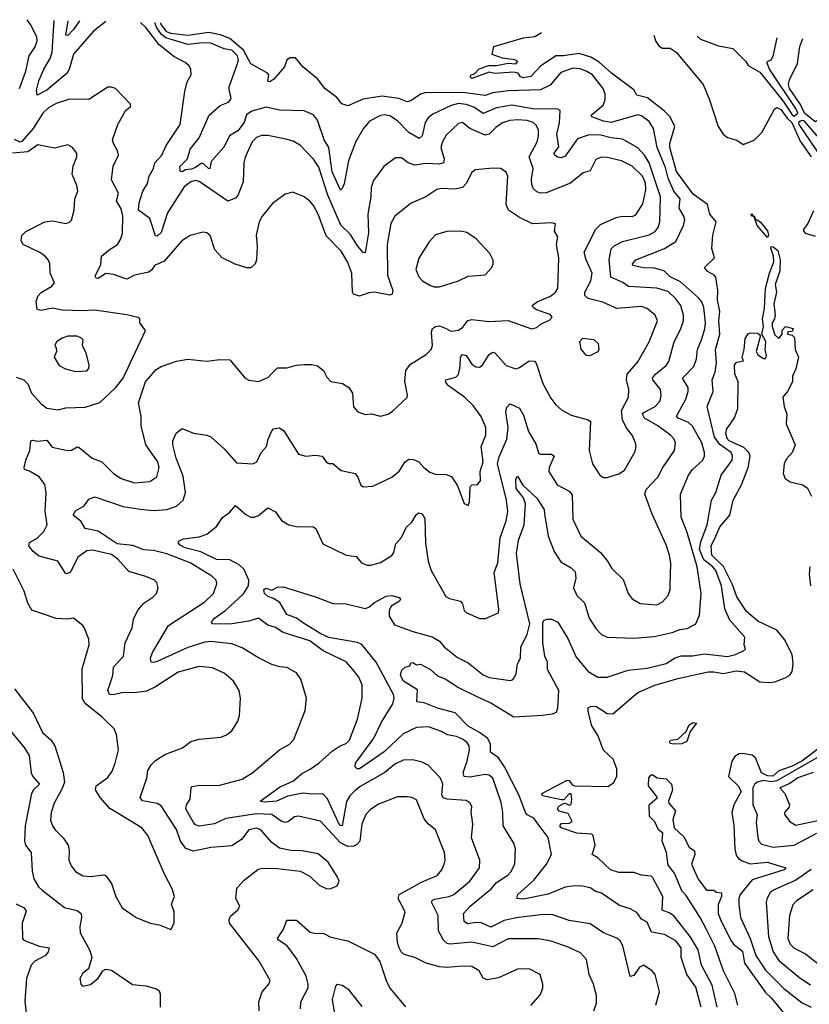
# Model space of a CAD drawing. Extents: x 1552294 to 1694791, y 811929 to 917222.
# Tile 321 of 643: x 1605783 to 1609925, y 911239 to 916405. Entities that reach past the tile are written whole.
import ezdxf

# ---------------------------------------------------------------- set-up
doc = ezdxf.new("R2010")
doc.units = 0

msp = doc.modelspace()

# ---------------------------------------------------------------- linework, layer by layer
at = {"layer": '0CON10XD'}
for points in [[(1605781.6, 916045), (1605815, 916134.4), (1605833.4, 916215), (1605865, 916262.2), (1605874.7, 916295), (1605872.7, 916315), (1605840.3, 916380.3), (1605821.5, 916405.2)], [(1606235, 916395), (1606170, 916345), (1606065.2, 916225), (1606045, 916151.1), (1606031.6, 916125), (1605925.3, 916035), (1605875, 916008.8), (1605871.1, 916035), (1605882.7, 916085), (1605909.2, 916145), (1605944.8, 916205), (1605954, 916235), (1605963, 916401.7)], [(1606096.9, 916398.4), (1606065, 916353.5), (1606035, 916321.5), (1606025, 916324.3), (1606037, 916399.9)], [(1607774, 911535), (1607764.2, 911564.2), (1607761.4, 911615), (1607788.9, 911665), (1607804.4, 911724.4), (1607768.5, 911795), (1607772.7, 911815), (1607890.7, 911879.3), (1607973.1, 911915), (1607997.9, 911945), (1608010, 911975), (1608014.5, 911995), (1608011.2, 912035), (1607965, 912153.8), (1607925, 912186.9), (1607905, 912212.9), (1607865, 912312), (1607840, 912325), (1607815, 912328.5), (1607765, 912327.8), (1607665, 912289.1), (1607620.9, 912259.1), (1607599.1, 912235), (1607578.5, 912185), (1607567.4, 912095), (1607552.1, 912077.9), (1607535, 912069.8), (1607505, 912068), (1607465.7, 912085.7), (1607360.4, 912200.4), (1607245, 912226.8), (1607225, 912223.1), (1607192.2, 912197.8), (1607175, 912193.1), (1607155, 912200.3), (1607105.7, 912235.7), (1607025, 912238.4), (1606865, 912214.8), (1606805, 912185.9), (1606725, 912173.2), (1606705, 912181.5), (1606695, 912193.6), (1606653.8, 912265), (1606657.8, 912285), (1606677.3, 912315), (1606682.5, 912375), (1606688.3, 912381.7), (1606728.3, 912388.3), (1606826.7, 912386.7), (1606949.6, 912420.4), (1607005.3, 912454.7), (1607146.4, 912573.6), (1607197.3, 912602.7), (1607221.2, 912628.8), (1607280.5, 912780.5), (1607287.1, 912845), (1607257.8, 912945), (1607235, 912977.5), (1607185, 913005.6), (1607145, 913010), (1607105, 913022.7), (1607035, 913056.2), (1606949.8, 913109.8), (1606895, 913131.1), (1606785, 913143.3), (1606755, 913140), (1606665, 913111.5), (1606505, 913038.2), (1606485, 913031.8), (1606472.9, 913035), (1606469.2, 913055), (1606480, 913085), (1606562.8, 913227.2), (1606755, 913350), (1606800, 913395), (1606817.8, 913445), (1606813.1, 913465), (1606791.4, 913485), (1606676.4, 913555), (1606555, 913603.5), (1606485, 913619.8), (1606433.6, 913623.6), (1606376.5, 913646.5), (1606295, 913655.8), (1606195, 913722.1), (1606125.8, 913735), (1606104.6, 913774.6), (1606064.4, 913805), (1606075, 913827.5), (1606121.2, 913855), (1606145, 913888.8), (1606177.7, 913902.3), (1606325, 913850.9), (1606415, 913836.5), (1606485, 913830), (1606555, 913835.4), (1606605, 913853.5), (1606641.2, 913885), (1606652.7, 913925), (1606639.7, 914009.7), (1606604.2, 914105), (1606585.5, 914175), (1606585.6, 914195), (1606604.6, 914235.4), (1606635, 914260), (1606695, 914235.7), (1606763.9, 914226.1), (1606785, 914215.7), (1606855, 914152.9), (1606920, 914080), (1607006, 914075), (1607026.4, 914085), (1607050, 914135), (1607078.2, 914165), (1607086.2, 914205), (1607105, 914248), (1607115, 914259.2), (1607145, 914264.2), (1607168, 914248), (1607245.7, 914125.7), (1607284.5, 914114.5), (1607335, 914120), (1607370, 914115), (1607390, 914085), (1607405, 914077.5), (1607425, 914077.5), (1607470, 914040), (1607543.1, 914025), (1607557.5, 914005), (1607572.9, 913962.9), (1607585, 913954.3), (1607635, 913958.1), (1607735.3, 914004.7), (1607773, 914037), (1607805.3, 914084.7), (1607825, 914099.4), (1607848.3, 914098.3), (1607876, 914085), (1607902.9, 914055), (1607935, 914031.4), (1607965, 914021.4), (1608019.7, 914019.7), (1608048.3, 914008.3), (1608079.1, 913959.1), (1608115, 913867.5), (1608135, 913856.7), (1608142.5, 913875), (1608145.7, 913954.3), (1608155.9, 913964.1), (1608185, 913965.8), (1608200, 913985), (1608199.1, 914035), (1608213.8, 914085), (1608202.9, 914165), (1608228.2, 914225), (1608228.8, 914265), (1608202.9, 914322.9), (1608161.3, 914381.3), (1608115.6, 914425), (1608031.8, 914485), (1608016.9, 914505), (1608018, 914515), (1608070.5, 914529.5), (1608085, 914543.1), (1608094.3, 914585), (1608095.4, 914634.6), (1608105, 914648.9), (1608125, 914642.9), (1608155, 914598.5), (1608176.5, 914583.5), (1608195, 914582.5), (1608209.3, 914590.7), (1608245, 914647.8), (1608265, 914661.5), (1608275, 914658.1), (1608335, 914591.2), (1608385, 914573.5), (1608405, 914580.8), (1608455, 914614.7), (1608483.6, 914613.6), (1608492.9, 914602.9), (1608526.9, 914496.9), (1608568.9, 914418.9), (1608595, 914384.2), (1608625, 914358.6), (1608675, 914330.8), (1608765, 914306), (1608776.8, 914296.8), (1608769.4, 914145), (1608786.9, 914075), (1608825.5, 914015.5), (1608845, 914002.5), (1608865, 914002.5), (1608925, 914022.5), (1608955, 914042.5), (1609010.7, 914139.3), (1609016.9, 914165), (1609013.1, 914185), (1608995.6, 914225), (1608965, 914266), (1608945.4, 914305.4), (1608940.6, 914355), (1608976.7, 914425), (1608977.8, 914465), (1608966.1, 914515), (1608969.6, 914545), (1609025, 914610.6), (1609085.7, 914715.7), (1609128.8, 914825), (1609116.5, 914855), (1609075, 914890.4), (1609045, 914899.6), (1608915, 914890), (1608842.7, 914922.7), (1608765, 914942.3), (1608748.3, 914958.3), (1608747.5, 914975), (1608778.1, 915035), (1608786.7, 915075), (1608754.7, 915145), (1608744.7, 915185), (1608804.7, 915305.3), (1608830.2, 915329.8), (1608912.6, 915367.4), (1608945, 915373.9), (1608995, 915372.1), (1609015, 915382.1), (1609051.3, 915438.7), (1609068.1, 915511.9), (1609065, 915549.2), (1609049.6, 915585), (1608995, 915637.1), (1608939.5, 915665), (1608865, 915681.4), (1608835, 915683.8), (1608805, 915670.9), (1608775, 915612.7), (1608739.1, 915600.9), (1608671.8, 915548.2), (1608545, 915496.7), (1608515, 915494.6), (1608495, 915502.5), (1608478.4, 915518.4), (1608470, 915540), (1608467.8, 915567.8), (1608476.5, 915625), (1608455.2, 915685), (1608497.1, 915765), (1608505.3, 915795), (1608504.2, 915825), (1608492.4, 915852.4), (1608476, 915866), (1608445, 915876.2), (1608395, 915880), (1608353.9, 915876.1), (1608315, 915863.3), (1608280.2, 915839.8), (1608245, 915804.6), (1608225, 915798.7), (1608144.8, 915834.8), (1608106, 915865), (1608085, 915860.9), (1608020.9, 915799.1), (1607999.2, 915760.8), (1607992.8, 915735), (1608009.1, 915675), (1608005.6, 915654.4), (1607983.5, 915646.5), (1607915, 915649.8), (1607855, 915642), (1607821.4, 915655), (1607785, 915680.8), (1607755, 915680.8), (1607693.8, 915635), (1607638.6, 915561.4), (1607627.3, 915525), (1607625.4, 915475), (1607609.8, 915385), (1607612.7, 915287.3), (1607595, 915181.1), (1607585, 915182.9), (1607555, 915218.5), (1607518.8, 915278.8), (1607466.8, 915326.8), (1607399.6, 915485), (1607351.5, 915631.5), (1607325, 915673.3), (1607255.3, 915745.3), (1607217.3, 915767.3), (1607179.1, 915779.1), (1607085, 915797.9), (1607051.9, 915798.1), (1607025, 915786.4), (1607001.8, 915765), (1606966.6, 915683.4), (1606959.1, 915655), (1606955.6, 915555), (1606926.7, 915483.3), (1606915, 915468.6), (1606875, 915453.8), (1606725, 915556.8), (1606705, 915561.3), (1606680.6, 915555), (1606645, 915527.7), (1606558.8, 915391.2), (1606525, 915288), (1606505, 915269.2), (1606495, 915270.8), (1606465, 915362.5), (1606405.6, 915405), (1606408.9, 915445), (1606429.6, 915505), (1606452.9, 915545), (1606462.9, 915585), (1606485.2, 915624.8), (1606491.2, 915655), (1606528.5, 915695), (1606551.1, 915745), (1606625.6, 915855), (1606649.2, 916029.2), (1606661.3, 916078.7), (1606683.3, 916115), (1606680, 916145), (1606670, 916165), (1606651.1, 916181.1), (1606591.6, 916211.6), (1606515, 916272.5), (1606445, 916363.5), (1606416.1, 916390.5)], [(1606641.7, 913681.7), (1606725, 913691.1), (1606765, 913706.7), (1606815, 913745.7), (1606846.8, 913793.2), (1606885, 913821.2), (1606915, 913856), (1606969.2, 913809.2), (1606995, 913795.6), (1607015, 913795.6), (1607035, 913804.4), (1607085, 913844), (1607125, 913823.8), (1607157.2, 913777.2), (1607195, 913754.7), (1607235, 913746.7), (1607322.5, 913745), (1607336.7, 913735), (1607373.3, 913655), (1607495, 913595.7), (1607547.9, 913587.9), (1607575.6, 913555.6), (1607605, 913542.9), (1607625, 913542.5), (1607675, 913557.5), (1607735, 913594.2), (1607745, 913610), (1607756, 913655), (1607785, 913688), (1607810, 913740), (1607840.8, 913769.2), (1607862, 913808), (1607875, 913817.5), (1607895, 913812.5), (1607908.2, 913788.2), (1607911.1, 913658.9), (1607925.8, 913564.2), (1607940.6, 913515), (1608019.1, 913379.1), (1608037.7, 913367.7), (1608095, 913353.8), (1608105, 913340), (1608114.3, 913305), (1608124.6, 913294.6), (1608195, 913264.2), (1608225.7, 913264.3), (1608295, 913292.5), (1608297.2, 913312.8), (1608272.2, 913505), (1608291.1, 913555), (1608302.8, 913687.2), (1608335.3, 913775), (1608343.3, 913825), (1608335.8, 913885), (1608290, 914075), (1608298.5, 914111.5), (1608338.9, 914205), (1608345.2, 914265), (1608333.6, 914346.4), (1608337.5, 914372.5), (1608355, 914390), (1608405, 914367.5), (1608425, 914330), (1608452.3, 914245), (1608490, 914180), (1608505, 914132.5), (1608515, 914126.1), (1608573.3, 914125), (1608587.1, 914115), (1608560, 914055), (1608558.1, 914035), (1608603.1, 913965), (1608665, 913930.8), (1608681.9, 913911.9), (1608684.7, 913784.7), (1608726.7, 913695), (1608829.1, 913609.1), (1608865.8, 913565), (1608889.2, 913525), (1608948.3, 913468.3), (1608974.2, 913395), (1608996.4, 913366.4), (1609037, 913343), (1609125, 913334.4), (1609155, 913350), (1609185, 913384), (1609195.6, 913415), (1609195.5, 913435), (1609197.8, 913552.2), (1609192.3, 913595), (1609175, 913650.8), (1609100.8, 913810.8), (1609062.1, 913915), (1609069.8, 913940.2), (1609131.1, 914005), (1609156.5, 914055), (1609217.5, 914145), (1609223.8, 914185), (1609216.4, 914205), (1609196.5, 914225), (1609130.4, 914275), (1609060.4, 914315), (1609049.4, 914335), (1609056.5, 914345), (1609116.9, 914375), (1609142.3, 914405), (1609148.2, 914435), (1609143.9, 914465), (1609103.8, 914515), (1609103.2, 914525), (1609118, 914545), (1609175, 914590.9), (1609188.8, 914611.2), (1609216, 914715), (1609249.7, 914780.3), (1609264.2, 914825.8), (1609265.3, 914855), (1609251.5, 914905), (1609225, 914940.9), (1609185, 914978.4), (1609125, 914996.5), (1608975.9, 915005.9), (1608946.3, 915026.3), (1608884, 915054), (1608874.4, 915145), (1608886.4, 915203.6), (1608901.2, 915218.8), (1608945, 915241.6), (1609085, 915275.8), (1609116, 915294), (1609131.3, 915315), (1609140.8, 915345), (1609144.1, 915475), (1609085.8, 915655), (1609060.9, 915695), (1609025, 915733.2), (1608945, 915777.6), (1608884.8, 915784.8), (1608825, 915801.7), (1608765, 915799.8), (1608709.7, 915780.3), (1608645, 915689.1), (1608625, 915680.9), (1608604.5, 915684.5), (1608590, 915695), (1608586.7, 915705), (1608611.2, 915738.8), (1608600.7, 915805), (1608614.7, 915864.7), (1608618.3, 915928.3), (1608606.4, 915936.4), (1608475, 915937.5), (1608365, 915956), (1608285, 915942.4), (1608215, 915913.2), (1608165, 915946), (1608125, 915961), (1608085, 915965.9), (1608045.6, 915955), (1607950.2, 915909.8), (1607925, 915890), (1607909.7, 915865), (1607894, 915796), (1607878.4, 915781.6), (1607825, 915812.6), (1607765, 915874.7), (1607725, 915900.6), (1607695, 915906.6), (1607675, 915903.2), (1607617.7, 915872.3), (1607585, 915832.9), (1607545, 915762.9), (1607508.4, 915665), (1607485, 915543.3), (1607475, 915518.8), (1607465, 915510), (1607422.8, 915607.2), (1607405.2, 915735), (1607380.7, 915775), (1607345, 915878.6), (1607325, 915906.4), (1607275, 915926.2), (1607145, 915930.8), (1607075.7, 915945.7), (1607001.2, 915925), (1606973.3, 915906.7), (1606961.3, 915865), (1606928, 915822), (1606884, 915795), (1606855, 915737.8), (1606788.1, 915661.9), (1606781.2, 915625), (1606775, 915622.2), (1606745, 915651.4), (1606735, 915650.9), (1606705, 915629.4), (1606685, 915620.7), (1606652.3, 915617.7), (1606635, 915607.1), (1606625, 915610), (1606623.8, 915635), (1606662.5, 915675), (1606677.3, 915725), (1606725.3, 915784.7), (1606776.5, 915903.5), (1606835, 915955.5), (1606878.3, 915971.7), (1606887.7, 915982.3), (1606892, 915995), (1606881.1, 916035), (1606882.5, 916052.5), (1606926.2, 916176.2), (1606930.7, 916195), (1606926.3, 916215), (1606895, 916245.3), (1606855, 916251.6), (1606785, 916281.7), (1606744.3, 916284.3), (1606665, 916275.4), (1606549.6, 916309.6), (1606527.2, 916327.2), (1606501.7, 916361.7), (1606491.4, 916388.6)], [(1608805, 916093.9), (1608788, 916115), (1608753.8, 916135), (1608723.2, 916146.8), (1608685, 916151.5), (1608622.1, 916127.9), (1608565, 916062.4), (1608515, 916036.7), (1608345, 916032.4), (1608265, 916021.3), (1608225, 916008), (1608105, 916023.6), (1607908.1, 916021.9), (1607885.8, 916014.2), (1607835, 915978.9), (1607815, 915974.4), (1607772.4, 915992.4), (1607683.6, 916003.6), (1607585, 915987.7), (1607505, 915952.5), (1607473.6, 915963.6), (1607446.2, 915996.2), (1607384.3, 916045), (1607345.8, 916095), (1607267.7, 916157.7), (1607230, 916205), (1607202.1, 916205), (1607185, 916194.1), (1607171.8, 916158.2), (1607116.2, 916093.8), (1607095, 916079.7), (1607085, 916080.6), (1607089.2, 916115), (1607083.4, 916125), (1606995, 916174), (1606957.8, 916245), (1606886.1, 916306.1), (1606835, 916325.3), (1606775, 916338.2), (1606665, 916322.9), (1606575, 916332.1), (1606555, 916340.8), (1606525, 916379.5), (1606523, 916387.9)], [(1609357.1, 911225), (1609329, 911329), (1609282.2, 911395), (1609252.4, 911485), (1609252.4, 911535), (1609225, 911572.4), (1609165, 911605.3), (1609097.7, 911617.7), (1609075, 911670), (1609045.4, 911685.4), (1609020.6, 911720.6), (1608985, 911740.4), (1608928.5, 911758.5), (1608835, 911822), (1608805, 911830.9), (1608775, 911850), (1608735, 911859.1), (1608695, 911860), (1608645, 911853.9), (1608555, 911817.8), (1608425, 911791.5), (1608390, 911795), (1608396, 911815), (1608480, 911890), (1608546.1, 911973.9), (1608573.1, 912025), (1608554.5, 912115), (1608502.7, 912185), (1608480.6, 912215), (1608445, 912233.6), (1608435.4, 912245), (1608403.6, 912335), (1608325.6, 912485.6), (1608295, 912532.1), (1608252.4, 912562.4), (1608253.5, 912605), (1608236.5, 912635), (1608195.7, 912665.7), (1608135, 912699.3), (1608068.1, 912768.1), (1607975, 912792.8), (1607905, 912820.6), (1607865.9, 912825.9), (1607869.5, 912889.5), (1607796.9, 912935), (1607785, 912953.8), (1607781.4, 912968.6), (1607787.7, 912992.3), (1607805, 913007.5), (1607830, 913015), (1607835, 913030), (1607845, 913032.5), (1607865, 913021.2), (1607885, 913024.5), (1607938.8, 912995), (1607975, 912962.5), (1608015, 912946.7), (1608085, 912900.8), (1608185, 912853), (1608255, 912821.1), (1608375, 912746.7), (1608525, 912755.7), (1608577.5, 912762.5), (1608598.3, 912771.7), (1608605.5, 912794.5), (1608610.4, 912885), (1608551.3, 912995), (1608551.6, 913035), (1608537.6, 913065), (1608527.6, 913135), (1608527.9, 913242.1), (1608535, 913254.6), (1608550.3, 913259.7), (1608575, 913259.5), (1608605.5, 913245), (1608658.3, 913158.3), (1608701.4, 913061.4), (1608764.8, 912984.8), (1608815, 912956.2), (1608864, 912956), (1608975, 912992.5), (1609075, 913002.9), (1609116.3, 913013.7), (1609175, 913027.3), (1609222.1, 913057.9), (1609252, 913068), (1609313.1, 913066.9), (1609375, 913077.5), (1609495, 913063.9), (1609537.1, 913075), (1609581.2, 913095), (1609590.8, 913105), (1609582.9, 913125), (1609587.3, 913165), (1609508.2, 913255), (1609481.3, 913315), (1609463.9, 913435), (1609434.5, 913515), (1609419, 913535), (1609371.7, 913571.6), (1609349.5, 913625), (1609356.3, 913665), (1609390, 913755), (1609412.2, 913885), (1609434.7, 913925), (1609462.5, 914015), (1609520, 914095), (1609522.8, 914115), (1609515, 914134.4), (1609456.4, 914176.4), (1609427.9, 914215), (1609390, 914375), (1609419.8, 914455), (1609416.2, 914515), (1609431.6, 914555), (1609438.8, 914605), (1609433, 914675), (1609455.9, 914755), (1609450.2, 914825), (1609454.8, 914875), (1609443.6, 914935), (1609444.7, 914985), (1609434.1, 915054.1), (1609425.2, 915065.2), (1609389.1, 915085), (1609375.5, 915105), (1609427.5, 915155), (1609412.9, 915205), (1609418.9, 915275), (1609435.6, 915345), (1609404, 915385), (1609391.4, 915435), (1609315, 915489.8), (1609228.8, 915608.8), (1609193.6, 915735), (1609193.7, 915756.3), (1609219.6, 915845), (1609194.5, 915895), (1609165, 915925.9), (1609075.5, 915995.5), (1609019.6, 916009.6), (1609005, 916037.5), (1608887.1, 916125), (1608822.4, 916182.4), (1608778.5, 916208.5), (1608718, 916228), (1608635, 916214.8), (1608595, 916215.3), (1608515, 916161.3), (1608465, 916106.5), (1608425, 916100), (1608409.2, 916105), (1608397.1, 916125), (1608375, 916130.7), (1608275, 916123.5), (1608245, 916129.2), (1608155, 916097.5), (1608145.6, 916105), (1608151.4, 916115), (1608168.7, 916121.3), (1608193.4, 916146.6), (1608244.2, 916164.2), (1608285, 916164.6), (1608345, 916176.7), (1608385, 916173.6), (1608396.7, 916185), (1608380, 916195), (1608315, 916203.3), (1608261.7, 916221.7), (1608270, 916265), (1608425, 916310), (1608485, 916317.5), (1608519.9, 916338.6)], [(1609109.1, 916324.1), (1609120, 916290), (1609137.1, 916267.1), (1609155, 916255.6), (1609195, 916256), (1609226.9, 916235), (1609335.6, 916105), (1609367.8, 916065), (1609401.6, 915985), (1609446.5, 915845), (1609473.8, 915805), (1609495, 915786.9), (1609545, 915773.5), (1609578.9, 915751.1), (1609635, 915773.5), (1609676.4, 915813.6), (1609743.1, 915935), (1609755, 915943.9), (1609775, 915933.7), (1609808.3, 915888.2), (1609833.4, 915865), (1609877.4, 915767.4), (1609934.2, 915685)], [(1609336.5, 916318.4), (1609355, 916302.7), (1609448.3, 916268.3), (1609523.2, 916253.2), (1609592.5, 916185), (1609604.2, 916164.2), (1609665, 916129.8), (1609688.5, 916101.5), (1609787.2, 915977.2), (1609835, 915906.8), (1609845, 915898.6), (1609865.4, 915915), (1609855, 915938.6), (1609715.9, 916145), (1609703.4, 916176.6), (1609705, 916185.5), (1609725, 916194.1), (1609735, 916214.5), (1609755.8, 916309.3)], [(1610313.5, 916297.4), (1610292.3, 916207.7), (1610285, 916138.8), (1610266.8, 916075), (1610279.2, 916059.3), (1610390, 916005), (1610325, 916009.3), (1610245, 915987.9), (1610188.4, 915981.6), (1610115, 915962.9), (1609955, 915868.9), (1609899.8, 915915), (1609879.4, 915959.4), (1609821.5, 916045), (1609815.2, 916065), (1609820.6, 916089.4), (1609863.9, 916175), (1609874.8, 916265), (1609890.6, 916306.4)], [(1609120, 911235), (1609139.2, 911305), (1609116.9, 911395), (1609101.4, 911415), (1609055, 911444.4), (1609035, 911434.3), (1609005, 911391.1), (1608985.9, 911385.9), (1608946, 911546), (1608933.1, 911573.1), (1608915, 911586.5), (1608845, 911614.6), (1608775, 911661.5), (1608665, 911679.2), (1608575, 911710.4), (1608515, 911709.4), (1608387, 911693), (1608325, 911678.1), (1608255, 911644.7), (1608205, 911666.2), (1608175, 911668.5), (1608131.3, 911661.3), (1608113.7, 911673.7), (1608110.8, 911715), (1608145.9, 911755), (1608255.3, 911845), (1608285, 911878.2), (1608342.8, 911917.2), (1608359.6, 911935), (1608380, 911975), (1608383.8, 912055), (1608374.5, 912085), (1608318.7, 912175), (1608317.6, 912245), (1608308.5, 912298.5), (1608265.4, 912425), (1608245, 912441.2), (1608225, 912445.3), (1608145, 912431.7), (1608114.4, 912435), (1608109.7, 912455), (1608130.3, 912515), (1608142.5, 912575), (1608140.9, 912595), (1608127.8, 912615), (1608105, 912630.9), (1608075, 912643.8), (1608025, 912652.5), (1607995, 912670.4), (1607926.7, 912695), (1607865, 912691.8), (1607795, 912659), (1607695, 912564.5), (1607566.2, 912475), (1607553.8, 912475), (1607543.5, 912485), (1607544.7, 912505), (1607640.9, 912635), (1607680.2, 912719.8), (1607740, 912815), (1607748.1, 912845), (1607744, 912865), (1607652.4, 913035), (1607577.1, 913127.1), (1607555, 913137.8), (1607405, 913163.5), (1607362.4, 913182.4), (1607276.4, 913235), (1607235.8, 913265.8), (1607185, 913284.1), (1607147.2, 913347.2), (1607115, 913368.4), (1607085, 913379.4), (1607067.3, 913395), (1607064.2, 913415.8), (1607075, 913421.9), (1607105, 913412.1), (1607135, 913428), (1607165, 913429.2), (1607335, 913376.9), (1607425, 913342), (1607495, 913340.8), (1607595, 913316.7), (1607615, 913323.2), (1607645, 913348.2), (1607705, 913380.6), (1607734.3, 913384.3), (1607773.8, 913373.8), (1607780, 913365), (1607776, 913355), (1607731.1, 913328.9), (1607720.8, 913305), (1607721.2, 913275), (1607749.7, 913229.7), (1607845, 913194.6), (1607947, 913167), (1607985.3, 913145.3), (1608009.2, 913115), (1608079.3, 913059.3), (1608135, 913030), (1608215, 912967.5), (1608245, 912954.6), (1608355, 912938.1), (1608368.2, 912941.8), (1608377.4, 912952.6), (1608386.9, 912975), (1608394.5, 913025), (1608410.8, 913055), (1608411.5, 913115), (1608445, 913180), (1608459.4, 913235), (1608407.8, 913445), (1608389.2, 913605), (1608399.8, 913675), (1608429.8, 913755), (1608437, 913865), (1608426.1, 913896.1), (1608388.1, 913945), (1608385.7, 913994.3), (1608395, 914010), (1608422.7, 913962.7), (1608495.5, 913895.5), (1608534.6, 913835), (1608536.6, 913813.4), (1608555.4, 913694.6), (1608586.2, 913615), (1608620.9, 913560.9), (1608675, 913530), (1608697.5, 913507.5), (1608700.5, 913475), (1608687.8, 913425), (1608705, 913383.8), (1608745.4, 913345.4), (1608770.4, 913265), (1608805, 913210.8), (1608835, 913179.2), (1608865, 913165.6), (1609005, 913159.6), (1609111.3, 913168.7), (1609205, 913190.4), (1609245, 913206.2), (1609285, 913211.1), (1609329.2, 913235), (1609348.9, 913281.1), (1609356.9, 913395), (1609336.5, 913535), (1609284.8, 913714.8), (1609253.2, 913795), (1609248.9, 913915), (1609290.6, 914015), (1609312, 914045), (1609366.5, 914095), (1609375.3, 914114.7), (1609376, 914135), (1609361.9, 914185), (1609311.7, 914271.7), (1609291.9, 914291.9), (1609236.5, 914315), (1609228.2, 914325), (1609277.6, 914415), (1609290.4, 914455), (1609289.2, 914475), (1609259.6, 914525), (1609320, 914585), (1609332.8, 914625), (1609337.9, 914675), (1609360, 914725), (1609376.5, 914783.5), (1609379.8, 914815), (1609371.9, 914895), (1609360.5, 914925), (1609344.3, 914945), (1609249.5, 915029.5), (1609195, 915055.7), (1609165.8, 915085.8), (1609115, 915101.1), (1609055, 915102.7), (1609000, 915115), (1608996.7, 915125), (1609015, 915146.1), (1609165, 915204.7), (1609225, 915240.6), (1609264.6, 915325), (1609271.3, 915355), (1609267.2, 915375), (1609242.9, 915417.1), (1609247.5, 915465), (1609214.8, 915504.8), (1609184.4, 915574.4), (1609170.3, 915630.3), (1609126.9, 915735), (1609107.6, 915835), (1609085, 915870.8), (1609045, 915901.1), (1609025, 915906.7), (1608885, 915866), (1608845, 915872.7), (1608784, 915895), (1608780, 915905), (1608842.8, 915957.2), (1608853.5, 915985), (1608854.1, 916015), (1608844.2, 916045), (1608805, 916093.9)], [(1607038.8, 911205), (1607038.3, 911251.7), (1607054.6, 911305), (1607090, 911345), (1607096.7, 911365), (1607039.1, 911465), (1606883.8, 911665), (1606881.8, 911685), (1606888.9, 911701.1), (1606928.1, 911735), (1606938.1, 911755), (1606917.5, 911795), (1606921.7, 911848.3), (1606959.7, 911890.3), (1607033, 911947), (1607055, 911953.1), (1607135, 911952.5), (1607255, 911938.1), (1607305, 911910.8), (1607353.8, 911865), (1607395, 911844.3), (1607415, 911846), (1607448.6, 911861.4), (1607458.8, 911885), (1607449.2, 911909.2), (1607401.4, 911985), (1607348.6, 912028.6), (1607265, 912044.3), (1607205, 912046), (1607145, 912059.2), (1607105, 912087.8), (1607047.8, 912155), (1607025, 912163.9), (1606984.4, 912155), (1606946.6, 912103.4), (1606895, 912070.9), (1606785, 912062.2), (1606695, 912042.8), (1606655, 912057.1), (1606626.2, 912095), (1606605, 912156.9), (1606525, 912280.5), (1606503.4, 912293.4), (1606427.5, 912307.5), (1606414.5, 912325), (1606450, 912425), (1606455, 912466.7), (1606471.9, 912495), (1606495, 912518.1), (1606545, 912550), (1606636.2, 912585), (1606681.5, 912618.5), (1606725, 912629.5), (1606838.6, 912641.4), (1606867.1, 912652.9), (1606895.5, 912674.5), (1606927.1, 912725), (1606935.6, 912755), (1606940.5, 912845), (1606933.6, 912885), (1606904.4, 912935), (1606855, 912976.5), (1606795.2, 913005.3), (1606725, 913011.2), (1606615, 912982.5), (1606495.3, 912904.7), (1606448.2, 912881.8), (1606385, 912874.2), (1606325, 912875.2), (1606275, 912862.5), (1606254.4, 912865), (1606246.1, 912885), (1606271.3, 912965), (1606275, 913008), (1606327.1, 913065), (1606336.5, 913135), (1606372.5, 913215), (1606380.7, 913259.3), (1606403.5, 913306.5), (1606435, 913344.3), (1606482, 913375), (1606500, 913395), (1606508.8, 913425), (1606502.7, 913452.7), (1606490, 913465), (1606444.6, 913484.6), (1606355, 913510.6), (1606298.6, 913575), (1606265, 913600), (1606165, 913622.7), (1606135, 913618.7), (1606088.5, 913585), (1606055, 913516.9), (1606045, 913503.3), (1606025, 913497.1), (1605983.1, 913565), (1605885, 913590.9), (1605854.4, 913615), (1605830.6, 913645), (1605835, 913662), (1605874.7, 913685.3), (1605909.5, 913720.5), (1605926.9, 913755), (1605917.4, 913827.4), (1605921.1, 913925), (1605915, 913965.8), (1605886, 914006), (1605835, 914036.5), (1605808.8, 914045), (1605805.7, 914055), (1605814.6, 914095), (1605835.6, 914145), (1605841.2, 914195), (1605851.2, 914198.8), (1605876.4, 914193.6), (1605925, 914199.6), (1605953, 914163), (1606035, 914144.4), (1606055, 914145.8), (1606085, 914164), (1606095, 914160.8), (1606164, 914104), (1606214, 914085), (1606275, 914024.5), (1606315, 913998.5), (1606385, 913974.6), (1606465, 913982.1), (1606503, 914007), (1606515.4, 914055), (1606506.9, 914085), (1606444.2, 914174.2), (1606420.7, 914275), (1606419.6, 914325), (1606405.4, 914395), (1606443.3, 914505), (1606499.3, 914570.7), (1606525, 914585.7), (1606605, 914614.4), (1606665, 914624.4), (1606765, 914614.4), (1606832.7, 914622.7), (1606885, 914620), (1606965, 914523.8), (1606985, 914514.2), (1607035, 914507.1), (1607085, 914527.5), (1607135, 914579.4), (1607185, 914578.1), (1607235, 914592.5), (1607276.4, 914596.4), (1607315, 914596.5), (1607345, 914588.9), (1607377.1, 914565), (1607395, 914528.8), (1607415, 914507.1), (1607476.7, 914496.7), (1607510, 914475), (1607529.4, 914445), (1607533.3, 914373.3), (1607557, 914347), (1607595, 914334), (1607627.7, 914337.7), (1607675, 914324.2), (1607715, 914336), (1607739.1, 914350.9), (1607815, 914422.5), (1607817.5, 914435), (1607802.6, 914507.4), (1607808.9, 914565), (1607832.7, 914597.3), (1607915, 914649.4), (1607941.9, 914675), (1607949.1, 914695), (1607944, 914765), (1607948.8, 914785), (1607964, 914796), (1607985, 914799.5), (1608020.5, 914785), (1608045, 914771.8), (1608085, 914775.5), (1608107.2, 914792.8), (1608133.3, 914826.7), (1608155, 914832.9), (1608245, 914821.1), (1608345, 914826.9), (1608467, 914783), (1608495, 914790), (1608515, 914808), (1608561.7, 914828.3), (1608575.8, 914844.2), (1608565, 914858.6), (1608493.6, 914883.6), (1608476.2, 914895), (1608472, 914905), (1608497.1, 914925), (1608567.5, 914955), (1608593.8, 914975), (1608605.9, 914995), (1608611.1, 915155), (1608598.1, 915225), (1608605.8, 915265.8), (1608589.2, 915295), (1608593.8, 915333.8), (1608575, 915340), (1608473.8, 915333.8), (1608405, 915367.9), (1608347.8, 915405), (1608335.4, 915435), (1608344.4, 915585), (1608335, 915606), (1608305.9, 915624.1), (1608266.8, 915626.8), (1608172.8, 915617.2), (1608155, 915604), (1608124.4, 915545), (1608105, 915524.4), (1608065, 915515.5), (1607995, 915520), (1607971.2, 915515), (1607913.7, 915476.3), (1607836.8, 915443.2), (1607750.8, 915375), (1607729.5, 915335), (1607711.5, 915225), (1607712.5, 915065), (1607740.8, 914985), (1607736.9, 914965), (1607725, 914959.5), (1607644.7, 914975.3), (1607615, 914972.5), (1607565, 914955.3), (1607534.3, 914964.3), (1607529.3, 914975), (1607526, 915075), (1607501.8, 915135), (1607469.9, 915189.9), (1607391.3, 915271.3), (1607348.7, 915385), (1607325, 915430.6), (1607305, 915452.5), (1607275, 915475.4), (1607215, 915500.6), (1607175, 915490), (1607108.9, 915441.1), (1607054.6, 915375), (1607038.9, 915345), (1607022.9, 915275), (1607028.5, 915215), (1607024.5, 915145), (1607017.8, 915125), (1606995, 915103.1), (1606975, 915103.3), (1606913.3, 915123.3), (1606845.4, 915155.4), (1606807, 915197), (1606782.6, 915272.6), (1606765, 915286.9), (1606745, 915290.8), (1606677.9, 915272.1), (1606633.8, 915245), (1606541.2, 915138.8), (1606490, 915115), (1606477, 915093), (1606459.9, 915080.1), (1606385.3, 915064.7), (1606345, 915044.5), (1606275, 915068.5), (1606235.7, 915074.3), (1606195, 915047.5), (1606185, 915048.8), (1606178.8, 915058.8), (1606208.7, 915121.3), (1606212.5, 915165), (1606251.6, 915198.4), (1606295.4, 915225), (1606313.8, 915255), (1606322.8, 915285), (1606324.3, 915375.7), (1606315, 915412.5), (1606291.5, 915455), (1606301.1, 915495), (1606264.4, 915565), (1606273.6, 915636.4), (1606300.6, 915695), (1606296.7, 915716.7), (1606274.4, 915755), (1606270, 915775), (1606297.1, 915855), (1606340.3, 915929.7), (1606365, 915947.5), (1606365, 915962.5), (1606285, 916044), (1606265, 916052), (1606245, 916050.6), (1606145, 915987.1), (1606045, 915988.2), (1605975, 915965.4), (1605935, 915942.2), (1605905, 915915.3), (1605852.9, 915835), (1605795, 915766.6), (1605785, 915761.8), (1605755, 915777.4)], [(1610044.6, 915704.6), (1609897.9, 915875), (1609885, 915876.7), (1609875, 915870.6), (1609869, 915865), (1609870.8, 915855), (1609991.6, 915675)], [(1605765, 914530), (1605805, 914516.5), (1605826.5, 914495), (1605845.6, 914445), (1605895, 914390), (1605925, 914367.8), (1605985, 914359.1), (1606025, 914368.9), (1606127.2, 914372.8), (1606203.6, 914396.4), (1606285.7, 914474.3), (1606325.2, 914524.8), (1606443.8, 914775), (1606413.9, 914813.9), (1606412.5, 914835), (1606405, 914842.5), (1606345, 914857.5), (1606175, 914880.8), (1606115, 914877.1), (1606005, 914881.8), (1605955, 914891.8), (1605895, 914879.7), (1605874.7, 914884.7), (1605870.3, 914925), (1605878.7, 914955), (1605896, 914974), (1605952.4, 915007.6), (1605965.6, 915025), (1605943.3, 915075), (1605941.2, 915125), (1605934.2, 915144.2), (1605915, 915166.4), (1605885.8, 915185.8), (1605801.9, 915225), (1605791.1, 915245), (1605795, 915273.1), (1605815, 915293.4), (1605915, 915344.5), (1605955, 915350), (1606025, 915336.5), (1606045, 915342.5), (1606055, 915354.2), (1606068, 915405), (1606073.1, 915465), (1606087.3, 915505), (1606083.5, 915535), (1606058.9, 915595), (1606063.3, 915636.7), (1606083.3, 915685), (1606082.2, 915705), (1606060, 915735), (1606035, 915748.5), (1605965, 915731.4), (1605878, 915748), (1605825, 915711.5), (1605745, 915704.3)], [(1609705, 915261.9), (1609651.6, 915325), (1609633.8, 915373.8), (1609625, 915374.4), (1609617.5, 915385), (1609625, 915386.5), (1609626.2, 915376.2), (1609635, 915375.6), (1609640.7, 915360.7), (1609667.7, 915345), (1609705, 915298.1), (1609710.4, 915275), (1609705, 915261.9)], [(1609947.7, 915402.3), (1609917.5, 915335), (1609894.4, 915305), (1609894.3, 915295), (1609904, 915285), (1609955, 915270)], [(1607985, 915004.2), (1608085, 915035.8), (1608135, 915058.8), (1608223.9, 915066.1), (1608258.8, 915105), (1608267.5, 915125), (1608267, 915143), (1608248.8, 915178.8), (1608176.7, 915255), (1608127.9, 915287.9), (1608095, 915296), (1608023.2, 915293.2), (1607965, 915275.6), (1607931.1, 915238.9), (1607876.2, 915153.8), (1607861.8, 915095), (1607876.7, 915056.7), (1607895.4, 915035.4), (1607935, 915012.9), (1607955, 915004.2), (1607985, 915004.2)], [(1608681.1, 912198.9), (1608660.4, 912240.4), (1608612.9, 912252.9), (1608604.3, 912265), (1608611.4, 912278.6), (1608635, 912292.7), (1608645, 912294.6), (1608665, 912284.5), (1608675, 912288.1), (1608679.7, 912315), (1608675, 912343.3), (1608665, 912343.3), (1608637.1, 912312.9), (1608625, 912312), (1608525, 912333.3), (1608522.5, 912345), (1608655, 912415.7), (1608665, 912414.2), (1608681.3, 912391.3), (1608695, 912385.6), (1608867.7, 912382.3), (1608898.7, 912401.3), (1608915.5, 912435), (1608915.3, 912475), (1608896.5, 912525), (1608844.1, 912574.1), (1608818.1, 912648.1), (1608785, 912700), (1608765.3, 912774.7), (1608765.5, 912794.5), (1608777.8, 912802.2), (1608805, 912803.1), (1608865, 912764.5), (1608895, 912762.5), (1609025, 912875.3), (1609115, 912913.2), (1609235, 912948.8), (1609395, 912982.8), (1609425, 912984), (1609475, 912974.8), (1609541.1, 912988.9), (1609585, 912983.1), (1609665, 912931.4), (1609715, 912926.9), (1609745, 912931.1), (1609798.1, 912951.9), (1609823.1, 912966.9), (1609835.4, 912984.6), (1609840.8, 913025), (1609835.3, 913075), (1609795, 913153.6), (1609755, 913201.5), (1609655, 913249), (1609595, 913300.4), (1609545, 913376.8), (1609520, 913445), (1609475.5, 913535.5), (1609412.8, 913595), (1609410.8, 913645), (1609435.5, 913695.5), (1609455.4, 913745), (1609508.8, 913805), (1609525.8, 913884.2), (1609568.5, 913965), (1609604.7, 914055), (1609614.3, 914115), (1609608.2, 914135), (1609580.9, 914160.9), (1609505.4, 914195), (1609495.4, 914205), (1609487, 914233), (1609490.8, 914255), (1609533.4, 914316.6), (1609550.5, 914365), (1609551.9, 914505), (1609535, 914547.5), (1609532.9, 914595), (1609545, 914607.5), (1609580, 914615), (1609573.6, 914633.6), (1609583.8, 914675), (1609587.7, 914732.3), (1609605, 914757.5), (1609617, 914763), (1609655, 914760), (1609668.3, 914748.3), (1609646.2, 914665), (1609655, 914646.7), (1609685, 914627.5), (1609695, 914627.5), (1609700, 914645), (1609692.9, 914675), (1609697.4, 914717.4), (1609676.7, 914755), (1609684, 914795), (1609680, 914835), (1609689.7, 914890.3), (1609694.7, 914995), (1609715.3, 915075), (1609738.7, 915135), (1609737.1, 915165), (1609723, 915207), (1609725.5, 915214.5), (1609735, 915214.1), (1609759.7, 915195), (1609771.5, 915145), (1609771.2, 915085), (1609745.4, 915015), (1609753.1, 914975), (1609739.3, 914915), (1609745.6, 914854.4), (1609742.7, 914835), (1609730.4, 914815), (1609730, 914795), (1609745, 914752.5), (1609765, 914732.5), (1609782.5, 914755), (1609783, 914777), (1609800, 914795), (1609840, 914785), (1609835, 914770), (1609811.7, 914768.3), (1609810, 914755), (1609835, 914750), (1609847, 914737), (1609850, 914675), (1609867.9, 914635), (1609855, 914572.5), (1609836.7, 914535), (1609836.7, 914505), (1609811.2, 914455), (1609786.7, 914425), (1609793.8, 914375), (1609807.5, 914335), (1609804.2, 914285), (1609850, 914175), (1609835.7, 914135), (1609805, 914101.4), (1609792.5, 914075), (1609788, 914025), (1609798.1, 913998.1), (1609825, 913980.4), (1609891.2, 913965), (1609915, 913948), (1609936.7, 913905)], [(1606075, 914559.1), (1606135, 914563.1), (1606146.2, 914575), (1606147.1, 914595), (1606132.5, 914655), (1606112, 914695), (1606115.6, 914725), (1606108, 914735), (1606084.6, 914744.6), (1606035, 914744), (1606005.8, 914735), (1605976.2, 914715), (1605966.7, 914695), (1605974.2, 914684.2), (1605975.8, 914665), (1605964.2, 914635), (1605990.8, 914590.8), (1606023.3, 914573.3), (1606075, 914559.1)], [(1608775, 914643.3), (1608816.7, 914665), (1608823, 914677), (1608820, 914705), (1608795.8, 914725.8), (1608735, 914732.5), (1608720, 914715), (1608726.4, 914676.4), (1608752.5, 914645), (1608775, 914643.3)], [(1608794.6, 911205.4), (1608808.1, 911245), (1608808.1, 911285), (1608793.1, 911345), (1608770.6, 911395), (1608756.7, 911475), (1608725, 911508.5), (1608659.6, 911539.6), (1608570.4, 911570.4), (1608502.6, 911582.6), (1608345, 911583.5), (1608265, 911540.4), (1608155, 911564.7), (1608040, 911555), (1608025, 911558.2), (1608005.7, 911575.7), (1607979.1, 911625), (1607977.9, 911705), (1607943.8, 911775), (1607947.8, 911785), (1607959.6, 911790.4), (1608035.7, 911804.3), (1608061.1, 911815), (1608144.5, 911885), (1608195.5, 911955), (1608196.7, 911995), (1608153, 912113), (1608159.5, 912185), (1608151.2, 912248.8), (1608154, 912275), (1608146, 912295), (1608125, 912308.1), (1608025, 912314.7), (1608005, 912321.8), (1607998.1, 912338.1), (1608002.2, 912395), (1607990, 912425), (1607925, 912493.3), (1607895, 912510), (1607845, 912521.5), (1607795, 912519.6), (1607750.6, 912499.4), (1607698.1, 912455), (1607568.3, 912381.7), (1607540.9, 912359.1), (1607515, 912333.6), (1607497, 912303), (1607475, 912175.8), (1607465, 912177.5), (1607455, 912191.5), (1607397.7, 912317.7), (1607373.6, 912343.6), (1607315, 912341), (1607267.4, 912347.4), (1607189.3, 912330.7), (1607130, 912305), (1607065, 912299.5), (1607044.2, 912305), (1607145, 912379.1), (1607218.7, 912411.3), (1607260.7, 912449.3), (1607307.3, 912472.8), (1607354.2, 912505.8), (1607422.6, 912567.4), (1607464.2, 912595.8), (1607495, 912608.4), (1607512.2, 912625), (1607554.5, 912735), (1607579.1, 912845), (1607578.8, 912915), (1607561.5, 912955), (1607540, 912985), (1607495, 913036.9), (1607375, 913094.5), (1607305, 913145.8), (1607165, 913190.3), (1607125, 913216.1), (1607085, 913228.2), (1607035, 913264.4), (1606985, 913250.2), (1606885, 913234.3), (1606794, 913235), (1606789.4, 913245), (1606804.5, 913265), (1606865, 913307.8), (1606957.1, 913392.9), (1606983.7, 913435), (1606985.2, 913465), (1606961.3, 913521.3), (1606934.5, 913544.5), (1606885, 913570.9), (1606815, 913572.2), (1606733.8, 913613.8), (1606650.8, 913635), (1606625, 913647.5), (1606615, 913660), (1606619.5, 913670.5), (1606641.7, 913681.7)], [(1605755.5, 912895), (1605855.6, 912765), (1605901.9, 912665), (1605946.9, 912626.9), (1605967.7, 912595), (1606011.9, 912455), (1606018.9, 912405), (1606005, 912370.8), (1605963.8, 912295), (1605948.2, 912245), (1605945.5, 912205), (1605954.5, 912175), (1605968.5, 912155), (1606011.9, 912111.9), (1606036.5, 912075), (1606041.8, 912045), (1606040, 911995), (1606052.2, 911965), (1606075, 911935.7), (1606113.7, 911913.7), (1606155, 911910), (1606225, 911918), (1606235, 911914), (1606265, 911873.8), (1606287.9, 911805), (1606320, 911745), (1606393.3, 911695), (1606467.5, 911665), (1606515, 911656.2), (1606575, 911632.5), (1606592.5, 911665), (1606593.3, 911725), (1606580, 911765), (1606595.6, 911805), (1606582.5, 911845), (1606541.9, 911921.9), (1606455.6, 912125), (1606425, 912162.7), (1606375, 912195.3), (1606255, 912266.2), (1606204.4, 912325), (1606181.4, 912365), (1606184.3, 912385.7), (1606245, 912428.6), (1606267.3, 912462.7), (1606284.4, 912505), (1606300.8, 912575), (1606290.8, 912655), (1606278, 912685), (1606216.2, 912746.2), (1606127.1, 912817.1), (1606112.3, 912842.3), (1606110.9, 912999.1), (1606148.1, 913125), (1606145.6, 913155), (1606123, 913213), (1606115, 913226.7), (1606065.7, 913265.7), (1606035, 913259.2), (1605975, 913264), (1605847, 913307), (1605825, 913343.8), (1605807, 913407), (1605748.3, 913521.7)], [(1609927.9, 913535), (1609924.7, 913495.3), (1609931.1, 913435)], [(1605725, 912686), (1605807.1, 912587.1), (1605833.4, 912545), (1605843.8, 912453.8), (1605852.5, 912435), (1605886.6, 912395), (1605855.2, 912364.8), (1605845.3, 912345), (1605812.1, 912175), (1605807.9, 912095), (1605813.5, 912075), (1605843.2, 912035), (1605848.5, 911938.5), (1605857.9, 911897.9), (1605882.5, 911855), (1605899.2, 911839.2), (1606017.3, 911747.3), (1606085, 911732.1), (1606105.6, 911715), (1606107.5, 911695), (1606097.8, 911645), (1606101.1, 911615), (1606151.7, 911521.7), (1606161.4, 911485), (1606144.2, 911425.8), (1606115, 911403.3), (1606098.8, 911375), (1606103.3, 911345), (1606112.5, 911335), (1606155, 911343.8), (1606195, 911376.2), (1606220, 911415), (1606235, 911423.3), (1606265, 911418.8), (1606375, 911343.1), (1606446.4, 911336.4), (1606500.9, 911320.9), (1606515, 911309.2), (1606520.5, 911295), (1606519.6, 911225)], [(1609215, 912604.1), (1609195, 912608), (1609191.1, 912615), (1609196, 912625), (1609235, 912631.1), (1609279.7, 912670.3), (1609295, 912705.6), (1609315, 912717.3), (1609333.3, 912715), (1609300.1, 912669.9), (1609282.5, 912617.5), (1609255, 912606.4), (1609215, 912604.1)], [(1609985, 912590), (1609885, 912514.2), (1609835, 912487.9), (1609765, 912463.9), (1609733.5, 912436.5), (1609705, 912437.8), (1609674.4, 912454.4), (1609642.9, 912532.9), (1609625, 912547), (1609575, 912555.2), (1609557.4, 912552.6), (1609535, 912539.2), (1609518.9, 912515), (1609501.2, 912435), (1609551.3, 912385), (1609567.2, 912355), (1609528.4, 912285), (1609518, 912245), (1609529.5, 912179.5), (1609534, 912055), (1609542, 912022), (1609553.6, 912005), (1609572.4, 911992.4), (1609615, 911977.1), (1609705, 911984.8), (1609755, 911970), (1609802.5, 911955), (1609792.5, 911945), (1609625, 911891.5), (1609563, 911815), (1609555.3, 911795), (1609554.7, 911765.3), (1609564.6, 911695), (1609614.7, 911585), (1609644.8, 911495), (1609695, 911418.2), (1609792, 911322), (1609887.5, 911247.5), (1609935, 911224.7)], [(1609965, 912531.9), (1609755, 912412.5), (1609725, 912406.8), (1609685, 912412.6), (1609651.9, 912405), (1609636.8, 912393.2), (1609628.9, 912375), (1609629.5, 912285), (1609651.2, 912235), (1609645.4, 912195), (1609654.6, 912115), (1609660, 912095), (1609675, 912079.5), (1609735, 912064.1), (1609845, 912074.4), (1609965, 912137.9)], [(1609550.4, 911235), (1609534.6, 911295.4), (1609474.2, 911414.2), (1609429.5, 911545), (1609388.2, 911628.2), (1609352.2, 911695), (1609279.3, 911809.3), (1609256.6, 911835), (1609217.9, 911927.9), (1609185, 911970), (1609175.8, 912035), (1609153.5, 912095), (1609157.4, 912137.4), (1609133.9, 912153.9), (1609115, 912196.7), (1609086, 912225), (1609085.7, 912285), (1609128.8, 912325), (1609081.5, 912385), (1609082.8, 912427.2), (1609095, 912442.9), (1609105, 912444), (1609127.4, 912427.4), (1609175, 912422.7), (1609202.9, 912395), (1609206.9, 912365), (1609186.9, 912305), (1609188.6, 912295), (1609222.9, 912255), (1609209.4, 912209.4)], [(1609945.3, 912455.3), (1609865, 912427.4), (1609822.8, 912397.2), (1609770.4, 912375), (1609796.2, 912345), (1609821, 912285), (1609818.4, 912271.6), (1609795.4, 912245), (1609794, 912235), (1609825, 912196.5), (1609855, 912179.6), (1609985, 912207.6)], [(1609209.4, 912209.4), (1609216.5, 912165), (1609267.2, 912117.2), (1609295, 912063.3), (1609322.5, 912045), (1609324.4, 912025), (1609306.2, 911975), (1609341.4, 911895), (1609385, 911837.5), (1609425, 911837.5), (1609438.3, 911828.3), (1609465, 911823.3), (1609464.6, 911805), (1609447.7, 911762.3), (1609447.7, 911715), (1609462, 911675), (1609515, 911571.8), (1609527.5, 911555), (1609575, 911517.7), (1609585.2, 911455), (1609695, 911301.1), (1609725, 911273.3), (1609805.8, 911175.8)], [(1609441.2, 911225), (1609415, 911339.6), (1609359.6, 911445), (1609341.6, 911525), (1609300.4, 911595), (1609213.6, 911703.6), (1609189.7, 911719.7), (1609152.7, 911732.8), (1609156.9, 911805), (1609105, 911903.6), (1609095, 911912.2), (1609045, 911917.5), (1609005, 911930.8), (1608925, 911931.5), (1608882.5, 911945), (1608815, 912008.1), (1608786, 912025), (1608802, 912075), (1608791.2, 912125), (1608785, 912131.2), (1608705, 912137.2), (1608623.3, 912165), (1608617, 912175), (1608625, 912188.4), (1608665, 912189.3), (1608681.1, 912198.9)], [(1609935, 911947.2), (1609855, 911890.2), (1609739.8, 911840.2), (1609720.4, 911825), (1609703.7, 911796.3), (1609699.2, 911775), (1609710.5, 911595), (1609735.8, 911515), (1609765, 911468.5), (1609875, 911377.5), (1609931.7, 911341.7)], [(1609945, 911840), (1609857.3, 911782.7), (1609838.3, 911761.7), (1609821.3, 911705), (1609812.8, 911585), (1609825, 911555.6), (1609845, 911534.6), (1609905, 911503.8), (1609995, 911434.6)], [(1605765, 911767.1), (1605805.8, 911745), (1605817.3, 911727.3), (1605795.4, 911665), (1605797.5, 911585), (1605805.6, 911575.6), (1605885, 911544.1), (1605936.9, 911535), (1605932.9, 911515), (1605917.7, 911495), (1605863.3, 911465), (1605842.7, 911445), (1605818.8, 911375), (1605809.3, 911255), (1605824.2, 911125.8)], [(1607256.6, 911215), (1607258.2, 911251.8), (1607295.4, 911325), (1607296.8, 911345), (1607285, 911387.1), (1607235, 911479.2), (1607185.6, 911545.6), (1607141.1, 911575), (1607135.6, 911585), (1607167.4, 911632.6), (1607185, 911680.8), (1607235, 911680.8), (1607307.2, 911617.2), (1607335, 911611.3), (1607375, 911613.1), (1607415, 911591.9), (1607505, 911572.9), (1607645, 911502), (1607673, 911463), (1607705, 911363.3), (1607724.5, 911324.5), (1607806.5, 911226.5)], [(1608465, 911232.5), (1608515, 911290), (1608528, 911325), (1608528, 911345), (1608512.5, 911395), (1608455, 911425.8), (1608395, 911424.3), (1608295, 911378.2), (1608235, 911367.5), (1608215, 911376), (1608192.5, 911415), (1608155, 911437.9), (1608105, 911439.6), (1608025, 911431.5), (1607985, 911436.4), (1607915, 911455.4), (1607855, 911485.6), (1607800.6, 911500.6), (1607784.4, 911514.4), (1607774, 911535)], [(1607454.7, 911065.3), (1607424.7, 911264.7), (1607440.6, 911335), (1607450, 911345), (1607475, 911340), (1607505, 911320), (1607577.7, 911227.7)]]:
    msp.add_lwpolyline(points, dxfattribs=at)

doc.saveas('drawing.dxf')
